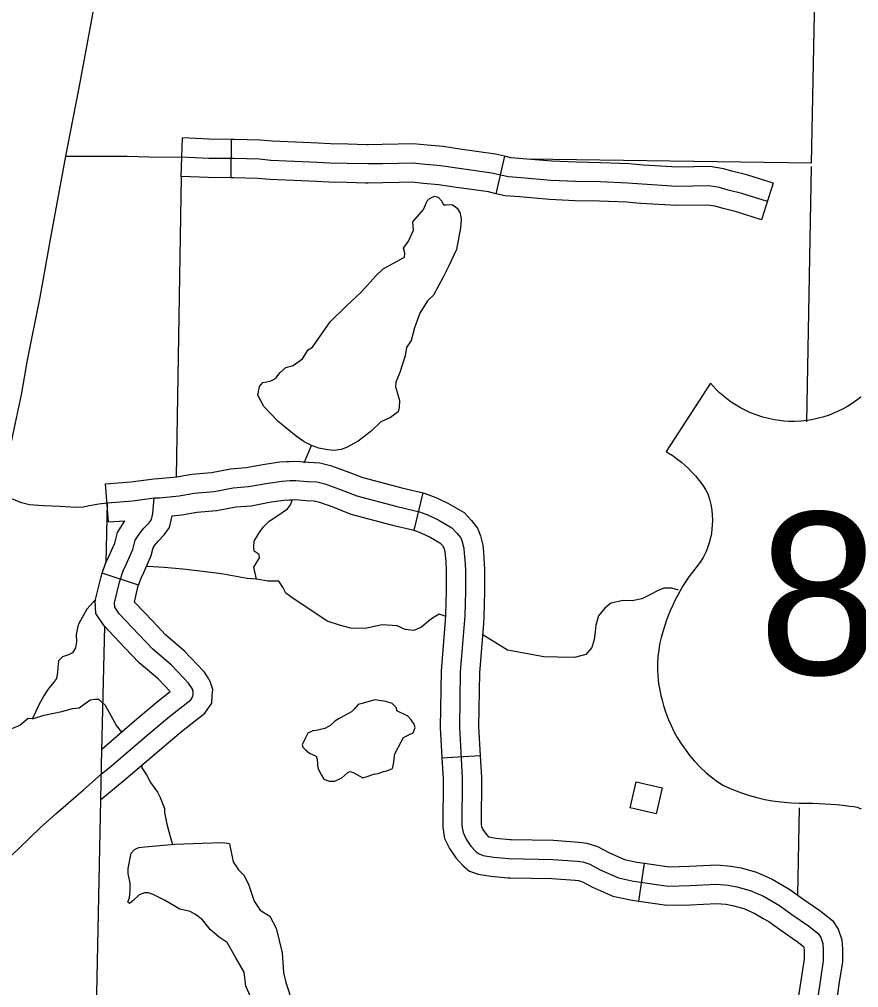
# Model space of a CAD drawing. Extents: x 61396 to 64680, y 55472 to 57605.
# Drawn here: x 62853.4 to 62956, y 56390.5 to 56508.8 of the extents above; entities that cross this region are included whole.
import ezdxf

# ---------------------------------------------------------------- set-up
doc = ezdxf.new("R2010")
doc.units = 0
for name, color, linetype in [('22', 7, 'Continuous'), ('33', 7, 'Continuous'), ('34', 7, 'Continuous'), ('35', 7, 'Continuous'), ('4', 7, 'Continuous'), ('45', 7, 'Continuous'), ('56', 7, 'Continuous'), ('6', 7, 'Continuous')]:
    doc.layers.add(name, color=color, linetype=linetype)

msp = doc.modelspace()

# ---------------------------------------------------------------- linework, layer by layer
at = {"layer": '22'}
for points in [[(62956.21, 56462.6), (62955.75, 56462.24), (62955.18, 56461.84), (62954.58, 56461.47), (62953.89, 56461.09), (62953.01, 56460.68), (62952.34, 56460.42), (62951.58, 56460.18), (62950.89, 56459.99), (62950.25, 56459.86), (62949.57, 56459.76), (62948.95, 56459.69), (62948.1, 56459.65), (62947.41, 56459.66), (62946.81, 56459.7), (62946.24, 56459.76), (62945.66, 56459.85), (62944.93, 56460), (62944.25, 56460.17), (62943.43, 56460.44), (62942.73, 56460.71), (62942.1, 56461.01), (62941.52, 56461.31), (62940.99, 56461.62), (62940.39, 56462.02), (62939.84, 56462.42), (62939.37, 56462.8), (62938.97, 56463.16), (62938.56, 56463.55), (62938.16, 56463.97), (62937.84, 56464.34), (62932.43, 56455.98), (62932.82, 56455.75), (62933.28, 56455.45), (62933.71, 56455.14), (62934.29, 56454.68), (62934.76, 56454.28), (62935.17, 56453.9), (62935.59, 56453.47), (62936.02, 56453), (62936.32, 56452.63), (62936.63, 56452.23), (62936.94, 56451.8), (62937.24, 56451.35), (62937.51, 56450.82), (62937.72, 56450.17), (62937.88, 56449.52), (62938, 56448.83), (62938.07, 56448.19), (62938.09, 56447.57), (62938.07, 56446.99), (62938.03, 56446.53), (62937.96, 56445.96), (62937.85, 56445.42), (62937.7, 56444.84), (62937.54, 56444.33), (62937.32, 56443.76), (62936.96, 56443.02), (62936.6, 56442.45), (62936.17, 56441.92), (62935.64, 56441.24), (62935.21, 56440.65), (62934.81, 56440.05), (62934.44, 56439.47), (62934.13, 56438.94), (62933.86, 56438.45), (62933.55, 56437.87), (62933.23, 56437.19), (62932.93, 56436.52), (62932.73, 56436.02), (62932.49, 56435.38), (62932.23, 56434.61), (62932.02, 56433.96), (62931.82, 56433.25), (62931.64, 56432.43), (62931.52, 56431.7), (62931.43, 56430.94), (62931.38, 56430.1), (62931.38, 56429.32), (62931.42, 56428.56), (62931.51, 56427.66), (62931.65, 56426.81), (62931.79, 56426.17), (62931.94, 56425.6), (62932.12, 56424.96), (62932.37, 56424.17), (62932.73, 56423.21), (62933.03, 56422.5), (62933.39, 56421.77), (62933.78, 56421.05), (62934.29, 56420.23), (62934.82, 56419.48), (62935.33, 56418.82), (62935.91, 56418.15), (62936.65, 56417.37), (62937.29, 56416.78), (62937.94, 56416.23)], [(62937.94, 56416.23), (62938.62, 56415.72), (62939.44, 56415.19), (62940.46, 56414.73), (62941.66, 56414.27), (62942.63, 56413.95), (62943.51, 56413.71), (62944.51, 56413.48), (62945.44, 56413.31), (62946.45, 56413.17), (62947.71, 56413.06), (62948.68, 56413.03), (62949.51, 56413.03), (62950.31, 56413.02), (62951.12, 56413), (62951.88, 56412.96), (62952.55, 56412.92), (62953.2, 56412.86), (62954.04, 56412.77), (62954.87, 56412.67), (62955.36, 56412.6), (62955.77, 56412.52), (62956.26, 56412.32)]]:
    msp.add_lwpolyline(points, dxfattribs=at)
at = {"layer": '33'}
for points in [[(62859.07, 56492.04), (62859.93, 56496.43), (62860.68, 56500.41), (62862.06, 56507.85), (62863.08, 56513.45), (62864.87, 56521.82), (62865.94, 56527.28)], [(62850.75, 56450.39), (62851.59, 56453.46), (62852.21, 56456.17), (62852.92, 56459.47), (62853.63, 56462.9), (62854.39, 56467.13), (62855.91, 56474.83), (62857.24, 56482.13), (62859.07, 56492.04)]]:
    msp.add_lwpolyline(points, dxfattribs=at)
at = {"layer": '34'}
for points in [[(62859.07, 56492.04), (62863.06, 56492.05), (62866.56, 56492.05), (62869.23, 56491.97), (62873.21, 56491.93)], [(62850.75, 56450.39), (62852.3, 56450.28), (62852.84, 56450.08), (62853.46, 56449.8), (62854.61, 56449.5), (62856.32, 56449.38), (62858.37, 56449.32), (62860.28, 56449.19), (62861.23, 56449.22), (62861.77, 56449.34), (62862.4, 56449.46), (62863.1, 56449.58), (62864.1, 56449.7)], [(62830.28, 56391.36), (62833.02, 56393.05), (62836.2, 56395.27), (62838.18, 56396.79), (62841.32, 56399.23), (62842.02, 56399.78), (62843.97, 56400.92), (62845.56, 56401.81), (62847.13, 56402.65), (62849.01, 56403.81), (62850.48, 56404.89), (62851.93, 56406.2), (62853.3, 56407.5), (62855.98, 56410.05), (62857.84, 56411.74), (62861.24, 56414.64), (62863.38, 56416.55)]]:
    msp.add_lwpolyline(points, dxfattribs=at)
at = {"layer": '35'}
for points in [[(62882.53, 56462.87), (62882.73, 56463.92), (62883.12, 56464.39), (62884.02, 56464.55), (62884.68, 56464.9), (62885.26, 56465.64), (62885.93, 56466.22), (62886.86, 56466.46), (62887.99, 56467.31), (62888.69, 56468.4), (62889.2, 56468.72), (62891.35, 56471.8), (62893.33, 56473.71), (62895.21, 56475.46), (62896.96, 56477.45), (62897.86, 56478.27), (62900.47, 56479.71), (62900.51, 56480.18), (62900.35, 56480.8), (62900.94, 56481.66), (62901.56, 56483.02), (62901.48, 56484.03), (62902.77, 56485.52), (62903, 56486.1), (62903.24, 56486.61), (62903.59, 56486.92), (62904.1, 56487.15), (62904.56, 56487.04), (62905.03, 56486.53), (62905.23, 56486.1), (62905.54, 56486.1), (62906.28, 56486.14), (62906.9, 56485.71), (62907.25, 56485.09), (62907.37, 56484.31), (62907.29, 56483.29), (62906.82, 56480.64), (62905.85, 56478.58), (62905.23, 56477.33), (62903.98, 56475.07), (62903.28, 56474.37), (62902.34, 56472.89), (62901.68, 56471.09), (62901.25, 56469.53), (62900.7, 56468.68), (62900.55, 56467.66), (62899.88, 56465.64), (62899.38, 56464.43), (62899.34, 56463.88), (62899.61, 56463.06), (62899.85, 56462.21), (62899.81, 56461.35), (62899.69, 56460.84), (62899.38, 56460.61), (62898.75, 56460.14)], [(62898.75, 56460.14), (62897.58, 56459.6), (62896.38, 56458.47), (62894.78, 56457.22), (62893.37, 56456.48), (62892.71, 56456.24), (62891.85, 56456.09), (62891.03, 56456.2), (62889.98, 56456.4), (62889.08, 56456.71), (62888.19, 56457.14), (62887.21, 56457.84), (62885.03, 56459.63), (62883.28, 56461.47), (62882.53, 56462.87)], [(62888.2, 56454.6), (62889.08, 56456.71)], [(62882.37, 56440.4), (62882.04, 56441.86), (62882.75, 56442.98), (62882.7, 56443.39), (62882.45, 56443.54), (62882.09, 56443.79), (62882.04, 56444.3), (62882.09, 56445.01), (62882.7, 56446.03), (62883.21, 56446.79), (62883.92, 56447.45), (62884.99, 56448.16), (62886.16, 56448.98), (62886.51, 56449.48), (62886.72, 56450.05)], [(62905.44, 56435.87), (62904.68, 56436.1), (62903.86, 56435.63), (62903.37, 56435.27), (62902.52, 56434.52), (62901.6, 56434.11), (62900.53, 56434.23), (62899.55, 56434.67), (62897.73, 56434.79), (62895.63, 56434.35), (62893.88, 56434.38), (62892.52, 56434.77), (62891.01, 56435.25), (62886.7, 56438.15), (62885.93, 56438.69), (62885.59, 56439.4), (62885.11, 56440.14), (62883.79, 56440.14), (62882.37, 56440.4), (62881.24, 56440.46), (62878.1, 56441.03), (62875.1, 56441.4), (62873.36, 56441.61), (62871.09, 56441.82), (62869.04, 56441.93), (62868.9, 56441.89)], [(62933.96, 56439.05), (62933.11, 56439.3), (62932.17, 56439.27), (62931.46, 56438.99), (62930.51, 56438.52), (62929.47, 56437.99), (62928.26, 56437.73), (62927.16, 56437.78), (62925.68, 56437.45), (62924.95, 56436.83), (62924.17, 56435.89), (62923.84, 56434.76)], [(62862.71, 56437.8), (62862.45, 56437.62), (62861.64, 56436.74), (62860.67, 56434.96), (62860.53, 56434.64), (62860.34, 56433.63), (62860.37, 56432.75), (62860.24, 56432), (62859.89, 56431.39), (62859.37, 56431.15), (62858.66, 56430.88), (62858.17, 56430.42), (62858.08, 56429.58), (62858.03, 56429.04), (62857.94, 56428.26), (62857.55, 56427.77), (62856.86, 56426.9), (62856.36, 56426.14), (62855.77, 56425.05), (62855.22, 56423.87), (62854.95, 56423.33), (62854.45, 56423.35), (62853.42, 56422.5), (62852.41, 56422.09)], [(62923.84, 56434.76), (62923.74, 56433.97), (62923.65, 56433.03), (62923.37, 56432.05), (62922.62, 56431.18), (62921.22, 56430.81), (62919.19, 56430.84), (62917.47, 56430.9), (62914.84, 56431.38), (62913.04, 56431.72), (62911.55, 56432.64), (62909.96, 56433.63)], [(62854.95, 56423.33), (62856.43, 56423.77), (62858.59, 56424.24), (62859.87, 56424.58), (62860.68, 56424.65), (62861.29, 56425.12), (62861.69, 56425.39), (62862.03, 56425.66), (62862.57, 56425.73), (62863.04, 56425.73), (62863.85, 56424.98), (62865.27, 56422.49), (62865.86, 56421.69)], [(62868.34, 56417.58), (62868.37, 56417.36), (62868.91, 56416.48), (62869.39, 56415.54), (62870.26, 56414.39), (62870.6, 56413.71), (62871.14, 56412.36), (62871.14, 56411.89), (62871.41, 56410.48), (62872.1, 56407.95)], [(62879.06, 56408.05), (62878.22, 56408.19), (62875.73, 56408.1), (62872.37, 56407.98), (62870.12, 56407.76), (62868.7, 56407.64), (62867.93, 56407.58), (62867.41, 56407.33), (62867.05, 56406.91)], [(62879.06, 56408.05), (62879.51, 56405.87), (62880.18, 56404.87), (62880.85, 56404.2), (62881.41, 56403.02), (62882.08, 56401.07), (62882.81, 56399.95), (62883.98, 56399.23), (62884.76, 56397.77), (62885.49, 56394.75), (62885.66, 56392.35), (62885.94, 56391.12), (62886.72, 56388.78)], [(62881.62, 56389.4), (62881.08, 56390.68), (62880.86, 56392.37), (62879.8, 56394.2), (62878.78, 56396.02), (62877.82, 56396.66), (62876.73, 56397.55), (62875.77, 56398.76), (62874.91, 56399.44), (62874.27, 56399.79), (62872.99, 56400.07), (62871.11, 56401.16), (62869.83, 56401.83), (62869.16, 56402.09), (62868.68, 56402.09), (62868.04, 56401.83), (62867.24, 56401.1), (62866.83, 56400.78), (62866.63, 56400.97), (62866.83, 56401.45), (62866.92, 56402.31), (62866.92, 56403.24), (62866.67, 56404.42), (62866.7, 56405.03), (62867.05, 56406.91)]]:
    msp.add_lwpolyline(points, dxfattribs=at)
msp.add_lwpolyline([(62898.18, 56425.43), (62896.84, 56425.66), (62895.26, 56425.2), (62894.79, 56425.08), (62894.32, 56424.5), (62893.97, 56424.2), (62893.1, 56423.68), (62892.45, 56423.38), (62891.93, 56423.03), (62891.46, 56422.57), (62890.7, 56422.16), (62890.17, 56422.04), (62889.65, 56421.92), (62889.24, 56421.87), (62888.65, 56421.57), (62888.36, 56420.99), (62887.95, 56420.17), (62888.01, 56419.88), (62888.36, 56419.53), (62888.83, 56419.12), (62889.65, 56418.77), (62889.77, 56418.42), (62889.88, 56417.31), (62890.29, 56416.43), (62890.58, 56415.96), (62891.23, 56415.73), (62891.93, 56415.73), (62892.8, 56416.14), (62893.16, 56416.43), (62893.51, 56416.78), (62893.8, 56416.9), (62894.27, 56416.72), (62895.38, 56416.14), (62896.02, 56416.31), (62896.66, 56416.55), (62897.25, 56416.66), (62897.89, 56416.9), (62898.3, 56416.96), (62899, 56417.25), (62899.12, 56417.77), (62899.29, 56419.06), (62900.05, 56420.52), (62900.35, 56421.05), (62900.64, 56421.22), (62901.05, 56421.4), (62901.51, 56421.63), (62901.75, 56422.27), (62901.63, 56422.68), (62901.28, 56423.21), (62900.81, 56423.68), (62900.7, 56423.74), (62899.53, 56424.32), (62899.47, 56424.67), (62898.94, 56425.2)], close=True, dxfattribs=at)
at = {"layer": '4'}
for points in [[(62950.16, 56490.79), (62949.58, 56459.59)], [(62948.7, 56412.46), (62948.5, 56401.81)]]:
    msp.add_lwpolyline(points, dxfattribs=at)
at = {"layer": '45'}
for p, q in [((62879.28, 56494.09), (62879.24, 56489.4)), ((62912.66, 56492.03), (62911.61, 56487.46)), ((62945.52, 56488.74), (62944.1, 56484.27)), ((62864.28, 56447.37), (62863.91, 56452.04)), ((62901.63, 56446.35), (62902.72, 56450.91)), ((62867.96, 56439.65), (62863.51, 56441.13)), ((62863.32, 56413.49), (62863.45, 56419.63)), ((62905.03, 56418.56), (62909.71, 56418.84)), ((62929.11, 56401.06), (62929.78, 56405.7))]:
    msp.add_line(p, q, dxfattribs=at)
for points in [[(62879.24, 56489.4), (62876.46, 56489.42), (62873.17, 56489.58), (62873.32, 56494.27)], [(62879.28, 56494.09), (62876.59, 56494.11), (62873.32, 56494.27)], [(62895.81, 56493.44), (62893.51, 56493.51), (62891.4, 56493.55), (62889.92, 56493.63), (62888.07, 56493.71), (62884.28, 56493.86), (62882.82, 56494), (62879.62, 56494.09), (62879.28, 56494.09)], [(62912.66, 56492.03), (62911.57, 56492.28), (62907.2, 56492.91), (62905.16, 56493.21), (62903.24, 56493.38), (62901.53, 56493.56), (62899.67, 56493.51), (62897.71, 56493.46), (62896.04, 56493.44), (62895.81, 56493.44)], [(62944.81, 56486.5), (62941.67, 56487.5), (62940.01, 56487.91), (62938.94, 56488.22), (62937.65, 56488.43), (62933.75, 56488.36), (62929.5, 56488.62), (62927.76, 56488.76), (62924.36, 56488.9), (62921.34, 56488.95), (62918.32, 56489.09), (62914.71, 56489.4), (62913.11, 56489.52), (62911.14, 56489.97), (62906.86, 56490.59), (62904.89, 56490.88), (62903.01, 56491.04), (62901.44, 56491.21), (62899.73, 56491.16), (62897.76, 56491.12), (62896.02, 56491.09), (62893.45, 56491.16), (62891.31, 56491.21), (62889.8, 56491.29), (62887.98, 56491.36), (62884.12, 56491.52), (62882.68, 56491.66), (62879.58, 56491.75), (62876.53, 56491.77), (62873.21, 56491.93)], [(62928.78, 56491.03), (62927.91, 56491.1), (62924.43, 56491.25), (62921.42, 56491.3), (62918.48, 56491.43), (62914.9, 56491.74), (62913.47, 56491.85), (62912.66, 56492.03)], [(62945.52, 56488.74), (62942.3, 56489.76), (62940.61, 56490.17), (62939.46, 56490.5), (62937.82, 56490.78), (62933.8, 56490.7), (62929.66, 56490.96), (62928.78, 56491.03)], [(62895.68, 56488.76), (62893.4, 56488.82), (62891.22, 56488.86), (62889.69, 56488.95), (62887.89, 56489.02), (62883.96, 56489.18), (62882.54, 56489.32), (62879.54, 56489.4), (62879.24, 56489.4)], [(62911.61, 56487.46), (62910.71, 56487.67), (62906.53, 56488.27), (62904.62, 56488.55), (62902.78, 56488.71), (62901.35, 56488.86), (62899.79, 56488.82), (62897.8, 56488.77), (62896, 56488.75), (62895.68, 56488.76)], [(62928.39, 56486.36), (62927.62, 56486.42), (62924.29, 56486.56), (62921.27, 56486.61), (62918.17, 56486.76), (62914.52, 56487.07), (62912.76, 56487.2), (62911.61, 56487.46)], [(62944.1, 56484.27), (62941.04, 56485.24), (62939.4, 56485.64), (62938.42, 56485.93), (62937.48, 56486.08), (62933.7, 56486.01), (62929.33, 56486.28), (62928.39, 56486.36)], [(62869.81, 56452.65), (62870.37, 56452.67), (62872.61, 56452.89), (62874.45, 56453.21), (62876.87, 56453.42), (62879.2, 56453.86), (62881.09, 56454.02), (62883.4, 56454.44), (62885.23, 56454.7), (62886.07, 56454.75)], [(62886.07, 56454.75), (62886.36, 56454.77), (62887.25, 56454.79), (62888.74, 56454.67), (62890.1, 56454.6), (62891.4, 56454.27), (62893.34, 56453.59), (62895.37, 56452.8), (62900.12, 56451.53), (62902.72, 56450.91)], [(62863.91, 56452.04), (62867.02, 56452.29), (62869.81, 56452.65)], [(62869.87, 56450.31), (62870.52, 56450.33), (62872.93, 56450.57), (62874.76, 56450.89), (62877.18, 56451.1), (62879.51, 56451.53), (62881.4, 56451.69), (62883.78, 56452.12), (62885.47, 56452.36), (62886.46, 56452.43), (62887.19, 56452.44), (62888.58, 56452.33), (62889.75, 56452.27), (62890.72, 56452.03), (62892.52, 56451.39), (62894.64, 56450.57), (62899.54, 56449.26), (62902.29, 56448.6), (62903.38, 56448.19), (62904.67, 56447.58), (62906.25, 56446.66), (62906.86, 56446), (62907.32, 56445.42), (62907.51, 56444.93), (62907.71, 56444.16), (62907.76, 56443.5), (62907.83, 56442.75), (62907.9, 56441.53), (62907.9, 56438.93), (62907.81, 56435.9), (62907.27, 56429.08), (62907.16, 56422.3), (62907.52, 56416.11), (62907.48, 56410.24), (62907.61, 56409.45), (62908, 56408.64), (62908.57, 56407.79), (62909.23, 56407.09), (62909.56, 56406.83), (62910.06, 56406.65), (62911.33, 56406.43), (62913.21, 56406.26), (62918.57, 56406.15), (62921.55, 56405.95), (62922.23, 56405.86), (62923.12, 56405.58), (62924.37, 56404.9), (62926.62, 56403.9), (62928.46, 56403.52), (62932.66, 56402.91), (62935.31, 56402.98), (62938.61, 56403.13), (62940.01, 56403.02), (62941.08, 56402.82), (62942.7, 56402.36), (62944.32, 56401.66), (62946.27, 56400.53), (62947.78, 56399.43), (62949.84, 56398.03), (62951.02, 56397.09), (62951.32, 56396.61), (62951.59, 56395.87), (62951.63, 56395.12), (62951.63, 56393.79), (62951.32, 56391.8), (62950.67, 56387.43)], [(62902.72, 56450.91), (62902.98, 56450.85), (62904.3, 56450.35), (62905.76, 56449.66), (62907.73, 56448.51), (62908.64, 56447.53), (62909.37, 56446.61), (62909.75, 56445.66), (62910.03, 56444.53), (62910.09, 56443.7), (62910.17, 56442.93), (62910.25, 56441.6), (62910.25, 56438.89), (62910.15, 56435.77), (62910.09, 56434.99)], [(62863.38, 56416.55), (62864.66, 56417.58), (62868.97, 56421.29), (62871.73, 56423.61), (62874.32, 56425.66), (62874.59, 56426.04), (62874.61, 56426.34), (62874.64, 56426.67), (62874.56, 56426.93), (62874.42, 56427.17), (62874.06, 56427.68), (62871.97, 56429.9), (62869.64, 56431.87), (62867.98, 56433.63), (62865.57, 56436.16), (62865.04, 56436.95), (62865.02, 56437.5), (62865.62, 56440.03), (62866.07, 56441.4), (62866.45, 56442.18), (62867.27, 56444.02), (62867.55, 56445.15), (62868.01, 56445.89), (62868.61, 56446.61), (62869.25, 56447.28), (62869.54, 56447.68), (62869.71, 56448.4), (62869.87, 56450.31)], [(62864.1, 56449.7), (62867.27, 56449.96), (62869.87, 56450.31)], [(62872.05, 56448.12), (62873.24, 56448.24), (62875.06, 56448.56), (62877.5, 56448.77), (62879.82, 56449.2), (62881.71, 56449.36), (62884.16, 56449.81), (62885.71, 56450.03), (62886.37, 56450.07)], [(62886.37, 56450.07), (62886.56, 56450.09), (62887.12, 56450.1), (62888.43, 56449.99), (62889.4, 56449.94), (62890.05, 56449.78), (62891.71, 56449.2), (62893.9, 56448.34), (62898.97, 56446.98), (62901.63, 56446.35)], [(62863.51, 56441.13), (62863.9, 56442.28), (62864.33, 56443.17), (62865.04, 56444.79), (62865.37, 56446.07), (62866.26, 56447.52)], [(62864.28, 56447.37), (62866.26, 56447.52)], [(62867.96, 56439.65), (62868.25, 56440.51), (62868.58, 56441.2), (62869.49, 56443.26), (62869.74, 56444.23), (62869.92, 56444.52), (62870.35, 56445.04), (62871.06, 56445.78), (62871.72, 56446.7), (62872.05, 56448.12)], [(62901.6, 56446.36), (62902.47, 56446.03), (62903.58, 56445.5), (62904.77, 56444.81), (62905.08, 56444.48), (62905.27, 56444.23), (62905.28, 56444.21), (62905.39, 56443.78), (62905.42, 56443.3), (62905.49, 56442.56), (62905.56, 56441.46), (62905.56, 56438.97), (62905.47, 56436.03), (62905.41, 56435.35)], [(62871.8, 56426.66), (62870.35, 56428.2), (62868.02, 56430.17), (62866.28, 56432.01), (62863.73, 56434.69), (62862.73, 56436.19), (62862.66, 56437.72), (62863.36, 56440.67), (62863.51, 56441.13)], [(62875.99, 56429.01), (62875.88, 56429.16), (62873.58, 56431.61), (62871.25, 56433.57), (62869.69, 56435.24), (62867.45, 56437.59), (62867.87, 56439.39), (62867.96, 56439.65)], [(62905.41, 56435.35), (62904.92, 56429.19), (62904.81, 56422.25), (62905.03, 56418.56)], [(62910.09, 56434.99), (62909.61, 56428.96), (62909.5, 56422.35), (62909.71, 56418.84)], [(62863.32, 56413.49), (62866.16, 56415.78), (62870.49, 56419.5), (62873.21, 56421.79), (62876.04, 56424.03), (62876.9, 56425.24), (62876.94, 56426.17), (62877.01, 56426.89), (62876.72, 56427.88), (62876.39, 56428.44), (62875.99, 56429.01)], [(62863.45, 56419.63), (62867.45, 56423.07), (62870.25, 56425.43), (62871.8, 56426.66)], [(62909.71, 56418.84), (62909.87, 56416.17), (62909.82, 56410.42), (62909.87, 56410.17), (62910.04, 56409.81), (62910.42, 56409.25), (62910.73, 56408.91), (62911.64, 56408.76), (62913.34, 56408.6), (62913.48, 56408.6)], [(62905.03, 56418.56), (62905.18, 56416.05), (62905.13, 56410.05), (62905.35, 56408.73), (62905.97, 56407.47), (62906.73, 56406.33), (62907.63, 56405.36), (62908.41, 56404.74), (62909.47, 56404.37), (62911.02, 56404.11), (62913.08, 56403.92), (62913.39, 56403.91)], [(62913.48, 56408.6), (62918.67, 56408.49), (62921.77, 56408.28), (62922.73, 56408.16), (62924.04, 56407.75), (62925.41, 56407), (62927.34, 56406.14), (62928.86, 56405.83), (62929.78, 56405.7)], [(62929.78, 56405.7), (62932.8, 56405.26), (62935.23, 56405.32), (62938.65, 56405.48), (62940.32, 56405.35), (62941.62, 56405.11), (62943.49, 56404.58), (62945.38, 56403.76), (62946.67, 56403.01)], [(62913.39, 56403.91), (62918.47, 56403.81), (62921.32, 56403.62), (62921.72, 56403.57), (62922.2, 56403.41), (62923.33, 56402.8), (62925.9, 56401.65), (62928.06, 56401.21), (62929.11, 56401.06)], [(62946.67, 56403.01), (62947.55, 56402.49), (62949.13, 56401.35), (62951.23, 56399.92), (62952.78, 56398.68), (62953.44, 56397.64), (62953.91, 56396.34), (62953.97, 56395.19), (62953.97, 56393.61), (62953.64, 56391.45), (62953.01, 56387.22)], [(62929.11, 56401.06), (62932.52, 56400.56), (62935.39, 56400.63), (62938.57, 56400.78), (62939.71, 56400.69), (62940.55, 56400.54), (62941.92, 56400.15), (62943.26, 56399.57), (62944.31, 56398.96)], [(62944.31, 56398.96), (62944.99, 56398.56), (62946.43, 56397.51), (62948.44, 56396.14), (62949.22, 56395.53), (62949.27, 56395.4), (62949.29, 56395.06), (62949.29, 56393.97), (62949.01, 56392.15), (62948.37, 56387.91)]]:
    msp.add_lwpolyline(points, dxfattribs=at)
at = {"layer": '56'}
msp.add_lwpolyline([(62928.03, 56412.46), (62928.77, 56415.62), (62931.95, 56414.88), (62931.21, 56411.71)], close=True, dxfattribs=at)
at = {"layer": '6'}
for p, q in [((62950.56, 56511.99), (62950.17, 56491.2)), ((62950.17, 56491.2), (62915.72, 56491.67)), ((62873.17, 56489.58), (62872.53, 56452.88)), ((62864.1, 56449.7), (62863.94, 56442.33)), ((62863.77, 56434.64), (62863.44, 56419.41)), ((62863.31, 56413.43), (62862.62, 56381.14))]:
    msp.add_line(p, q, dxfattribs=at)

# ---------------------------------------------------------------- texts
at = {"layer": '22'}
msp.add_text('82', height=19.8, dxfattribs=at).set_placement((62943.71, 56428.75))

doc.saveas('drawing.dxf')
